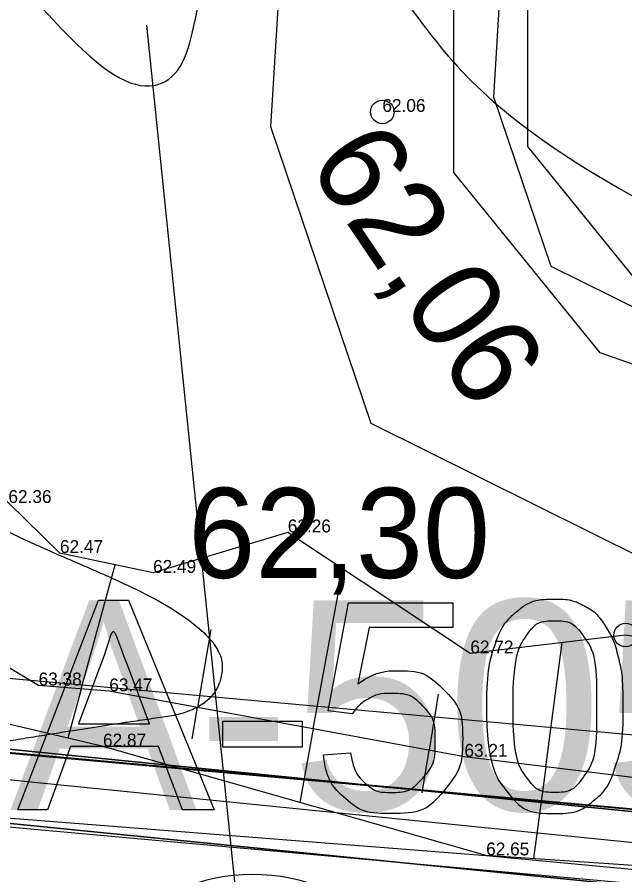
# Model space of a CAD drawing. Extents: x 700746 to 706058, y 6570320 to 6580460.
# Drawn here: x 703051.37 to 703067.88, y 6577445.1 to 6577468.42 of the extents above; entities that cross this region are included whole.
import ezdxf

# ---------------------------------------------------------------- set-up
doc = ezdxf.new("R2010")
doc.units = 0
for name, color, linetype in [('GEOLPUNKT', 7, 'Continuous'), ('HORISONTAAL-EH2000', 7, 'Continuous'), ('illumineerimisjooned', 7, 'Continuous'), ('Kaitsevöönd', 7, 'Continuous'), ('kataster', 7, 'Continuous'), ('KORGUS-EH2000', 7, 'Continuous'), ('KPOHULIIN', 7, 'Continuous'), ('Lõige', 7, 'Continuous'), ('MOOTKORG-EH2000', 7, 'Continuous'), ('MOOTKORG_MUU', 7, 'Continuous'), ('mäeeraldis', 7, 'Continuous'), ('mäeeraldise teenindusmaa', 7, 'Continuous'), ('RELJEEF', 7, 'Continuous'), ('TEE', 7, 'Continuous'), ('VWX2_MV_PLOKK', 7, 'Continuous')]:
    doc.layers.add(name, color=color, linetype=linetype)

msp = doc.modelspace()

# ---------------------------------------------------------------- linework, layer by layer
at = {"layer": 'GEOLPUNKT'}
for points in [[(703051.389, 6577446.864), (703053.579, 6577452.564), (703054.396, 6577452.564), (703056.724, 6577446.864), (703055.864, 6577446.864), (703055.204, 6577448.589), (703052.813, 6577448.589), (703052.189, 6577446.864), (703051.389, 6577446.864)], [(703051.389, 6577446.864), (703053.579, 6577452.564), (703054.396, 6577452.564), (703056.724, 6577446.864), (703055.864, 6577446.864), (703055.204, 6577448.589), (703052.813, 6577448.589), (703052.189, 6577446.864), (703051.389, 6577446.864)], [(703060.474, 6577449.476), (703059.818, 6577449.562), (703060.37, 6577452.491), (703063.202, 6577452.491), (703063.202, 6577451.822), (703060.929, 6577451.822), (703060.622, 6577450.292)], [(703060.474, 6577449.476), (703059.818, 6577449.562), (703060.37, 6577452.491), (703063.202, 6577452.491), (703063.202, 6577451.822), (703060.929, 6577451.822), (703060.622, 6577450.292)], [(703053.662, 6577450.876), (703053.032, 6577449.202)], [(703053.662, 6577450.876), (703053.032, 6577449.202)], [(703053.032, 6577449.202), (703054.967, 6577449.202), (703054.37, 6577450.784)], [(703053.032, 6577449.202), (703054.967, 6577449.202), (703054.37, 6577450.784)], [(703056.959, 6577448.576), (703056.959, 6577449.28), (703059.114, 6577449.28), (703059.114, 6577448.576), (703056.959, 6577448.576)], [(703056.959, 6577448.576), (703056.959, 6577449.28), (703059.114, 6577449.28), (703059.114, 6577448.576), (703056.959, 6577448.576)], [(703059.692, 6577448.359), (703060.426, 6577448.42)], [(703059.692, 6577448.359), (703060.426, 6577448.42)]]:
    msp.add_lwpolyline(points, dxfattribs=at)
msp.add_circle((703057.768, 6577440.12), 5, dxfattribs=at)
for points in [[(703064.119, 6577449.676), (703064.119, 6577450.686), (703064.327, 6577451.303), (703064.535, 6577451.92), (703064.945, 6577452.253), (703065.354, 6577452.586), (703065.976, 6577452.586), (703066.435, 6577452.586), (703066.782, 6577452.402), (703067.128, 6577452.217), (703067.353, 6577451.869), (703067.577, 6577451.521), (703067.705, 6577451.022), (703067.833, 6577450.523), (703067.833, 6577449.676), (703067.833, 6577448.673), (703067.627, 6577448.056), (703067.422, 6577447.439), (703067.012, 6577447.104), (703066.602, 6577446.769), (703065.976, 6577446.769), (703065.152, 6577446.769), (703064.682, 6577447.357), (703064.119, 6577448.071), (703064.119, 6577449.676)], [(703064.119, 6577449.676), (703064.119, 6577450.686), (703064.327, 6577451.303), (703064.535, 6577451.92), (703064.945, 6577452.253), (703065.354, 6577452.586), (703065.976, 6577452.586), (703066.435, 6577452.586), (703066.782, 6577452.402), (703067.128, 6577452.217), (703067.353, 6577451.869), (703067.577, 6577451.521), (703067.705, 6577451.022), (703067.833, 6577450.523), (703067.833, 6577449.676), (703067.833, 6577448.673), (703067.627, 6577448.056), (703067.422, 6577447.439), (703067.012, 6577447.104), (703066.602, 6577446.769), (703065.976, 6577446.769), (703065.152, 6577446.769), (703064.682, 6577447.357), (703064.119, 6577448.071), (703064.119, 6577449.676)], [(703064.84, 6577449.675), (703064.84, 6577448.27), (703065.168, 6577447.806), (703065.495, 6577447.342), (703065.976, 6577447.342), (703066.457, 6577447.342), (703066.785, 6577447.808), (703067.112, 6577448.273), (703067.112, 6577449.675), (703067.112, 6577451.083), (703066.785, 6577451.546), (703066.458, 6577452.008), (703065.968, 6577452.008), (703065.488, 6577452.008), (703065.2, 6577451.6), (703064.84, 6577451.079), (703064.84, 6577449.675)], [(703064.84, 6577449.675), (703064.84, 6577448.27), (703065.168, 6577447.806), (703065.495, 6577447.342), (703065.976, 6577447.342), (703066.457, 6577447.342), (703066.785, 6577447.808), (703067.112, 6577448.273), (703067.112, 6577449.675), (703067.112, 6577451.083), (703066.785, 6577451.546), (703066.458, 6577452.008), (703065.968, 6577452.008), (703065.488, 6577452.008), (703065.2, 6577451.6), (703064.84, 6577451.079), (703064.84, 6577449.675)], [(703054.37, 6577450.784), (703054.102, 6577451.505), (703053.968, 6577451.965), (703053.855, 6577451.418), (703053.662, 6577450.876)], [(703054.37, 6577450.784), (703054.102, 6577451.505), (703053.968, 6577451.965), (703053.855, 6577451.418), (703053.662, 6577450.876)], [(703060.622, 6577450.292), (703061.135, 6577450.649), (703061.699, 6577450.649), (703062.445, 6577450.649), (703062.958, 6577450.131), (703063.472, 6577449.613), (703063.472, 6577448.8), (703063.472, 6577448.026), (703063.02, 6577447.462), (703062.472, 6577446.769), (703061.523, 6577446.769), (703060.746, 6577446.769), (703060.254, 6577447.204), (703059.762, 6577447.64), (703059.692, 6577448.359)], [(703060.622, 6577450.292), (703061.135, 6577450.649), (703061.699, 6577450.649), (703062.445, 6577450.649), (703062.958, 6577450.131), (703063.472, 6577449.613), (703063.472, 6577448.8), (703063.472, 6577448.026), (703063.02, 6577447.462), (703062.472, 6577446.769), (703061.523, 6577446.769), (703060.746, 6577446.769), (703060.254, 6577447.204), (703059.762, 6577447.64), (703059.692, 6577448.359)], [(703060.426, 6577448.42), (703060.508, 6577447.883), (703060.804, 6577447.613), (703061.101, 6577447.342), (703061.523, 6577447.342), (703062.032, 6577447.342), (703062.38, 6577447.724), (703062.729, 6577448.106), (703062.729, 6577448.738), (703062.729, 6577449.338), (703062.394, 6577449.685), (703062.059, 6577450.032), (703061.512, 6577450.032), (703061.171, 6577450.032), (703060.9, 6577449.877), (703060.629, 6577449.722), (703060.474, 6577449.476)], [(703060.426, 6577448.42), (703060.508, 6577447.883), (703060.804, 6577447.613), (703061.101, 6577447.342), (703061.523, 6577447.342), (703062.032, 6577447.342), (703062.38, 6577447.724), (703062.729, 6577448.106), (703062.729, 6577448.738), (703062.729, 6577449.338), (703062.394, 6577449.685), (703062.059, 6577450.032), (703061.512, 6577450.032), (703061.171, 6577450.032), (703060.9, 6577449.877), (703060.629, 6577449.722), (703060.474, 6577449.476)]]:
    msp.add_open_spline(points, degree=3, dxfattribs=at)
at = {"layer": 'HORISONTAAL-EH2000'}
for points, degree in [([(702977.334, 6577455.123), (702978.415, 6577456.318), (702981.929, 6577455.914), (702982.603, 6577458.524), (702983.472, 6577463.084), (702985.59, 6577463.982), (702986.506, 6577469.227), (702987.745, 6577472.244), (702992.564, 6577473.397), (702998.642, 6577478.513), (703005.216, 6577485.811), (703009.446, 6577486.326), (703017.651, 6577486.326), (703024.653, 6577483.811), (703042.141, 6577475.202), (703047.343, 6577473.73), (703051.098, 6577469.767), (703054.205, 6577466.17), (703056.07, 6577466.675), (703056.3, 6577469.602), (703057.465, 6577471.928), (703060.67, 6577471.29), (703063.077, 6577466.516), (703069.387, 6577462.623), (703077.155, 6577459.451), (703082.172, 6577461.364), (703085.009, 6577464.853), (703089.62, 6577471.772), (703091.826, 6577480.608), (703094.411, 6577484.553), (703096.162, 6577484.47), (703096.192, 6577488.352), (703092.053, 6577491.229), (703091.375, 6577495.647), (703093.937, 6577498.824), (703097.313, 6577499.772), (703098.108, 6577502.419), (703098.299, 6577503.638)], 3), ([(702987.195, 6577454.388), (702986.257, 6577460.119), (702989.265, 6577460.612), (702989.951, 6577467.517), (702993.624, 6577470.384), (702997.294, 6577474.268), (703002.09, 6577476.064), (703006.742, 6577480.371), (703012.759, 6577480.948), (703018.116, 6577479.166), (703023.644, 6577477.738), (703026.256, 6577474.027), (703030.257, 6577468.603), (703034.485, 6577466.285), (703037.738, 6577461.222), (703038.054, 6577456.751), (703040.105, 6577453.467), (703041.344, 6577452.521), (703045.063, 6577451.921), (703046.72, 6577454.145), (703046.553, 6577456.847), (703050.255, 6577454.751), (703056.987, 6577451.871), (703056.893, 6577449.593), (703053.759, 6577449.174), (703050.24, 6577448.585)], 2)]:
    msp.add_open_spline(points, degree=degree, dxfattribs=at)
at = {"layer": 'illumineerimisjooned'}
for points in [[(703281.213, 6577072.058), (703170.159, 6577171.774), (703168.929, 6577173.195), (703127.168, 6577443.561), (702857.567, 6577467.93), (702860.381, 6577440.007), (702861.165, 6577378.171)], [(702863.784, 6577290.018), (702865.214, 6577375.332), (702864.385, 6577440.164), (702864.379, 6577440.224), (702864.379, 6577440.233), (702862.035, 6577463.486), (703118.822, 6577440.287), (703124.016, 6577437.389), (703150.875, 6577263.871), (703165.133, 6577171.562), (703165.173, 6577171.504), (703167.053, 6577159.433)]]:
    msp.add_lwpolyline(points, dxfattribs=at)
at = {"layer": 'Kaitsevöönd'}
for points in [[(703021.991, 6577506.499), (703040.39, 6577507.134), (703048.858, 6577505.396), (703054.841, 6577501.849), (703058.859, 6577496.488), (703060.402, 6577490.314), (703060.588, 6577486.047), (703066.285, 6577483.936), (703066.285, 6577481.305), (703065.236, 6577469.545), (703065.236, 6577464.903), (703068.403, 6577460.989), (703076.457, 6577458.169), (703092.532, 6577455.245), (703109.718, 6577452.519), (703116.502, 6577451.671), (703123.016, 6577449.716), (703130.369, 6577444.956), (703136.232, 6577438.873), (703141.183, 6577428.32), (703143.941, 6577413.886), (703148.564, 6577378.149), (703153.182, 6577338.46)], [(703151.197, 6577338.214), (703146.579, 6577377.906), (703141.966, 6577413.57), (703139.266, 6577427.697), (703134.562, 6577437.724), (703129.089, 6577443.402), (703122.168, 6577447.882), (703116.087, 6577449.707), (703109.437, 6577450.539), (703092.196, 6577453.273), (703075.944, 6577456.229), (703067.206, 6577459.289), (703063.236, 6577464.195), (703063.236, 6577469.634), (703064.285, 6577481.394), (703064.285, 6577482.544), (703058.647, 6577484.633), (703058.413, 6577490.025), (703057.017, 6577495.612), (703053.479, 6577500.331), (703048.127, 6577503.504), (703040.221, 6577505.127), (703022.095, 6577504.501)], [(703028.404, 6577450.788), (703068.332, 6577446.793), (703095.43, 6577443.641), (703110.469, 6577441.522), (703116.345, 6577439.127), (703120.335, 6577436.466), (703124.136, 6577431.769), (703125.876, 6577425.02), (703128.628, 6577411.047), (703128.838, 6577401.787), (703133.026, 6577375.179), (703137.026, 6577348.431), (703137.026, 6577334.44), (703135.768, 6577323.324), (703136.18, 6577308.495), (703138.878, 6577303.097), (703140.58, 6577292.667), (703141.644, 6577286.917), (703141.644, 6577269.6), (703143.598, 6577265.04), (703141.637, 6577258.719), (703140.598, 6577237.732), (703144.348, 6577211.889)], [(703144.348, 6577211.889), (703140.598, 6577237.732), (703141.637, 6577258.719), (703143.598, 6577265.04), (703141.644, 6577269.6), (703141.644, 6577286.917), (703140.58, 6577292.667), (703138.878, 6577303.097), (703136.18, 6577308.495), (703135.768, 6577323.324), (703137.026, 6577334.44), (703137.026, 6577348.431), (703133.026, 6577375.179), (703128.838, 6577401.787), (703128.628, 6577411.047), (703125.876, 6577425.02), (703124.136, 6577431.769), (703120.335, 6577436.466), (703116.345, 6577439.127), (703110.469, 6577441.522), (703095.43, 6577443.641), (703068.332, 6577446.793), (703028.404, 6577450.788)], [(703142.398, 6577211.399), (703138.591, 6577237.637), (703139.652, 6577259.07), (703141.469, 6577264.93), (703139.644, 6577269.19), (703139.644, 6577286.734), (703138.61, 6577292.324), (703136.953, 6577302.475), (703134.193, 6577307.997), (703133.765, 6577323.409), (703135.026, 6577334.553), (703135.026, 6577348.282), (703131.05, 6577374.876), (703126.841, 6577401.608), (703126.632, 6577410.829), (703123.925, 6577424.577), (703122.308, 6577430.848), (703118.971, 6577434.971), (703115.404, 6577437.351), (703109.944, 6577439.576), (703095.175, 6577441.657), (703068.116, 6577444.805), (703028.276, 6577448.79)], [(703028.276, 6577448.79), (703068.116, 6577444.805), (703095.175, 6577441.657), (703109.944, 6577439.576), (703115.404, 6577437.351), (703118.971, 6577434.971), (703122.308, 6577430.848), (703123.925, 6577424.577), (703126.632, 6577410.829), (703126.841, 6577401.608), (703131.05, 6577374.876), (703135.026, 6577348.282), (703135.026, 6577334.553), (703133.765, 6577323.409), (703134.193, 6577307.997), (703136.953, 6577302.475), (703138.61, 6577292.324), (703139.644, 6577286.734), (703139.644, 6577269.19), (703141.469, 6577264.93), (703139.652, 6577259.07), (703138.591, 6577237.637), (703142.398, 6577211.399)]]:
    msp.add_lwpolyline(points, dxfattribs=at)
at = {"layer": 'kataster'}
msp.add_lwpolyline([(703360.09, 6576531.99), (703277.36, 6577072.83), (703167.04, 6577172.32), (703125.43, 6577441.71), (702859.8, 6577465.72), (702862.38, 6577440.12), (702863.2, 6577375.41), (702851.4, 6577379.23), (702839.86, 6577381.59), (702831.19, 6577380.43), (702820.1, 6577376.69), (702754.28, 6577347.92), (702741.83, 6577344.92), (702732.67, 6577344.2), (702712.5, 6577346.91), (702704.73, 6577347.96), (702701.8, 6577345.85), (702700.78, 6577341.43), (702712.4, 6577226.51), (702651.69, 6577159.42), (702595.69, 6577121.68), (702628.71, 6576895.25), (702720.42, 6576547.28)], dxfattribs=at)
msp.add_lwpolyline([(702859.8, 6577465.72), (703125.43, 6577441.71), (703167.04, 6577172.32), (703141.54, 6577201.64), (703129.16, 6577218.59), (703119.31, 6577233.95), (703096.08, 6577280.59), (703057.1, 6577329.85), (703041.25, 6577339.7), (703019.19, 6577342.06), (703005.04, 6577344.66), (702961.68, 6577364.05), (702944.77, 6577367.92), (702900.72, 6577367.74), (702878.06, 6577370.59), (702863.2, 6577375.41), (702862.38, 6577440.12)], close=True, dxfattribs=at)
at = {"layer": 'KORGUS-EH2000'}
for centre in [(703061.291, 6577465.841), (703067.899, 6577451.62)]:
    msp.add_circle(centre, 0.32, dxfattribs=at)
at = {"layer": 'KPOHULIIN'}
msp.add_lwpolyline([(703142.541, 6577213.827), (703139.767, 6577237.383), (703140.245, 6577253.747), (703142.167, 6577264.438), (703141.19, 6577269.295), (703140.79, 6577286.427), (703138.142, 6577302.102), (703135.66, 6577308.117), (703135.219, 6577324.771), (703136.708, 6577343.812), (703128.283, 6577400.758), (703128.06, 6577410.425), (703125.517, 6577424.482), (703122.124, 6577432.676), (703118.041, 6577437.202), (703107.339, 6577441.065), (703071.815, 6577445.597), (703039.136, 6577448.892), (703002.934, 6577450.534)], dxfattribs=at)
at = {"layer": 'Lõige'}
msp.add_lwpolyline([(703070.672, 6577165.983), (703074.081, 6577220.567), (703082.822, 6577285.406), (703068.681, 6577320.797), (703082.772, 6577387.952), (703057.768, 6577440.12), (703054.894, 6577468.198)], dxfattribs=at)
at = {"layer": 'mäeeraldis'}
msp.add_lwpolyline([(702859.802, 6577465.696), (703119.425, 6577442.241), (703125.486, 6577438.859), (703125.878, 6577438.438), (703152.852, 6577264.176), (703167.04, 6577172.32), (703167.079, 6577172.263), (703170.22, 6577152.098), (703089.87, 6577211.79), (702861.725, 6577286.484), (702863.214, 6577375.336), (702862.386, 6577440.049), (702862.38, 6577440.109), (702862.38, 6577440.12), (702859.802, 6577465.696)], dxfattribs=at)
at = {"layer": 'mäeeraldise teenindusmaa'}
msp.add_lwpolyline([(702859.8, 6577465.72), (703125.43, 6577441.71), (703167.04, 6577172.32), (703168.73, 6577170.37), (703277.36, 6577072.83), (703231.53, 6577106.55), (703089.87, 6577211.79), (702713.81, 6577334.91), (702712.5, 6577346.91), (702732.67, 6577344.2), (702741.83, 6577344.92), (702754.28, 6577347.92), (702820.1, 6577376.69), (702831.19, 6577380.43), (702839.86, 6577381.59), (702851.4, 6577379.23), (702863.2, 6577375.41), (702862.38, 6577440.12), (702859.8, 6577465.72)], dxfattribs=at)
at = {"layer": 'RELJEEF'}
for p, q in [((703053.11, 6577450.153), (703054.034, 6577453.529)), ((703059.414, 6577449.067), (703060.216, 6577453.417)), ((703056.633, 6577451.77), (703056.267, 6577449.648)), ((703065.728, 6577448.038), (703066.175, 6577451.416)), ((703053.11, 6577450.153), (703052.744, 6577448.815)), ((703062.809, 6577450.01), (703062.561, 6577448.487)), ((703056.12, 6577448.796), (703056.267, 6577449.648)), ((703059.414, 6577449.067), (703059.046, 6577447.07)), ((703062.373, 6577447.332), (703062.561, 6577448.487)), ((703065.728, 6577448.038), (703065.398, 6577445.542))]:
    msp.add_line(p, q, dxfattribs=at)
for points in [[(703143.393, 6577351.366), (703141.286, 6577376.385), (703137.956, 6577402.787), (703135.185, 6577419.986), (703130.223, 6577433.773), (703125.486, 6577438.859), (703117.352, 6577443.397), (703096.806, 6577446.937), (703068.711, 6577451.489), (703067.899, 6577451.62), (703063.68, 6577451.12), (703058.72, 6577454.41), (703055.06, 6577453.31), (703052.53, 6577453.85), (703051.13, 6577455.21), (703049.77, 6577456.43), (703044.91, 6577452.23), (703043.99, 6577448.64)], [(703129.018, 6577426.547), (703122.008, 6577438.766), (703116.015, 6577441.344), (703075.312, 6577446.858), (703063.52, 6577448.31), (703053.87, 6577450.09), (703051.95, 6577450.25), (703049.17, 6577451.92), (703045.55, 6577450.65)], [(703135.963, 6577329.536), (703135.969, 6577330.378), (703135.986, 6577332.359), (703135.58, 6577339.56), (703135.156, 6577340.579), (703134.913, 6577343.516), (703135.006, 6577352.05), (703134.789, 6577356.761), (703134.526, 6577362.471), (703132.28, 6577375.236), (703128.334, 6577399.07), (703126.965, 6577421.121), (703121.366, 6577436.078), (703115.526, 6577439.274), (703093.172, 6577443.293), (703079.821, 6577444.556), (703064.11, 6577445.63), (703053.7, 6577448.59), (703049.71, 6577449.53), (703043.99, 6577448.64)]]:
    msp.add_lwpolyline(points, dxfattribs=at)
at = {"layer": 'TEE'}
for points in [[(703186.337, 6577164.979), (703174.934, 6577175.987), (703172.575, 6577194.322), (703166.14, 6577241.574), (703162.319, 6577266.942), (703159.664, 6577286.318), (703156.663, 6577308.396), (703153.852, 6577329.198), (703150.645, 6577354.506), (703148.159, 6577375.499), (703144.587, 6577404.847), (703141.711, 6577421.891), (703134.056, 6577439.786), (703128.111, 6577446.372), (703118.664, 6577449.406), (703096.293, 6577453.449), (703072.776, 6577458.205), (703065.876, 6577461.642), (703064.321, 6577466.245), (703065.534, 6577486.355), (703064.371, 6577495.919), (703060.706, 6577502.79), (703052.203, 6577508.856), (703045.159, 6577510.465)], [(703179.547, 6577161.139), (703169.238, 6577173.243), (703166.626, 6577193.534), (703160.2, 6577240.722), (703156.38, 6577266.088), (703153.719, 6577285.507), (703150.718, 6577307.59), (703147.903, 6577328.419), (703144.69, 6577353.776), (703142.202, 6577374.784), (703138.648, 6577403.985), (703135.913, 6577420.188), (703128.933, 6577436.507), (703124.739, 6577441.153), (703117.207, 6577443.572), (703095.164, 6577447.556), (703070.81, 6577452.482), (703060.985, 6577457.375), (703058.261, 6577465.436), (703059.512, 6577486.172), (703058.55, 6577494.083), (703056.075, 6577498.724), (703049.697, 6577503.274), (703043.823, 6577504.615)], [(702854.295, 6577385.64), (702860.479, 6577389.575), (702862.441, 6577395.052), (702863.39, 6577422.051), (702863.228, 6577439.724), (702864.831, 6577448.811), (702868.15, 6577454.02), (702882.063, 6577461.794), (702891.371, 6577462.918), (702902.098, 6577461.712), (702930.372, 6577458.183), (702970.52, 6577454.63), (702979.741, 6577452.7), (703007.61, 6577449.54), (703016.03, 6577449.1), (703039.79, 6577447.54), (703064.11, 6577445.63), (703091.649, 6577443.036), (703115.431, 6577437.527), (703121.504, 6577429.638), (703126.034, 6577420.563), (703128.417, 6577398.523), (703132.082, 6577374.622), (703133.755, 6577354.122)]]:
    msp.add_lwpolyline(points, dxfattribs=at)
at = {"layer": 'VWX2_MV_PLOKK'}
for points in [[(702671.98, 6577568.29), (702779.72, 6577521), (702911.62, 6577488.86), (703121.85, 6577464.43), (703125.37, 6577441.7), (702859.74, 6577465.7), (702862.39, 6577440.05), (702863.21, 6577375.33), (702861.72, 6577286.46), (702849.88, 6577229.56), (702759.17, 6577231.22), (702698.87, 6577370.58)], [(702671.98, 6577568.29), (702779.72, 6577521), (702911.62, 6577488.86), (703121.85, 6577464.43), (703125.37, 6577441.7), (702859.74, 6577465.7), (702862.39, 6577440.05), (702863.21, 6577375.33), (702861.72, 6577286.46), (702849.88, 6577229.56), (702759.17, 6577231.22), (702698.87, 6577370.58)], [(702859.74, 6577465.7), (703125.37, 6577441.7), (703167.08, 6577172.26), (703170.22, 6577152.07), (703089.79, 6577211.82), (702861.72, 6577286.46), (702863.21, 6577375.33), (702862.39, 6577440.05)], [(702859.74, 6577465.7), (703125.37, 6577441.7), (703167.08, 6577172.26), (703170.22, 6577152.07), (703089.79, 6577211.82), (702861.72, 6577286.46), (702863.21, 6577375.33), (702862.39, 6577440.05)], [(703044.07, 6577449.05), (703125.37, 6577441.7), (703167.08, 6577172.26), (703170.22, 6577152.1), (703231.53, 6577106.55), (703277.36, 6577072.83), (703360.09, 6576531.99), (703311.6, 6576228.52), (703293.62, 6575965.66), (703294.04, 6575933.77), (703295.43, 6575829.7), (703298.36, 6575609.6), (703298.84, 6575573.29), (703155.29, 6575552.59), (703145.59, 6575981.92), (703123.04, 6576234.88), (703120.61, 6576749.6), (703011.59, 6576989.47), (703015.74, 6577110.88), (702996.73, 6577210.32)]]:
    msp.add_lwpolyline(points, close=True, dxfattribs=at)

# ---------------------------------------------------------------- texts
at = {"layer": 'GEOLPUNKT'}
msp.add_text('PA-5059', height=5.7, dxfattribs=at).set_placement((703046.085, 6577446.864))
at = {"layer": 'KORGUS-EH2000'}
msp.add_text('62,06', height=2.45, rotation=304.0696, dxfattribs=at).set_placement((703059.225, 6577464.428))
msp.add_text('62,30', height=2.45, dxfattribs=at).set_placement((703056.016, 6577453.172))
at = {"layer": 'MOOTKORG-EH2000'}
for s, p in [('62.06', (703061.291, 6577465.841)), ('62.36', (703051.13, 6577455.21)), ('62.26', (703058.72, 6577454.41)), ('62.47', (703052.53, 6577453.85)), ('62.49', (703055.06, 6577453.31)), ('62.72', (703063.68, 6577451.12)), ('62.87', (703053.7, 6577448.59)), ('62.65', (703064.11, 6577445.63))]:
    msp.add_text(s, height=0.35, dxfattribs=at).set_placement(p)
at = {"layer": 'MOOTKORG_MUU'}
for s, p in [('63.38', (703051.95, 6577450.25)), ('63.47', (703053.87, 6577450.09)), ('63.21', (703063.52, 6577448.31))]:
    msp.add_text(s, height=0.35, dxfattribs=at).set_placement(p)

doc.saveas('drawing.dxf')
